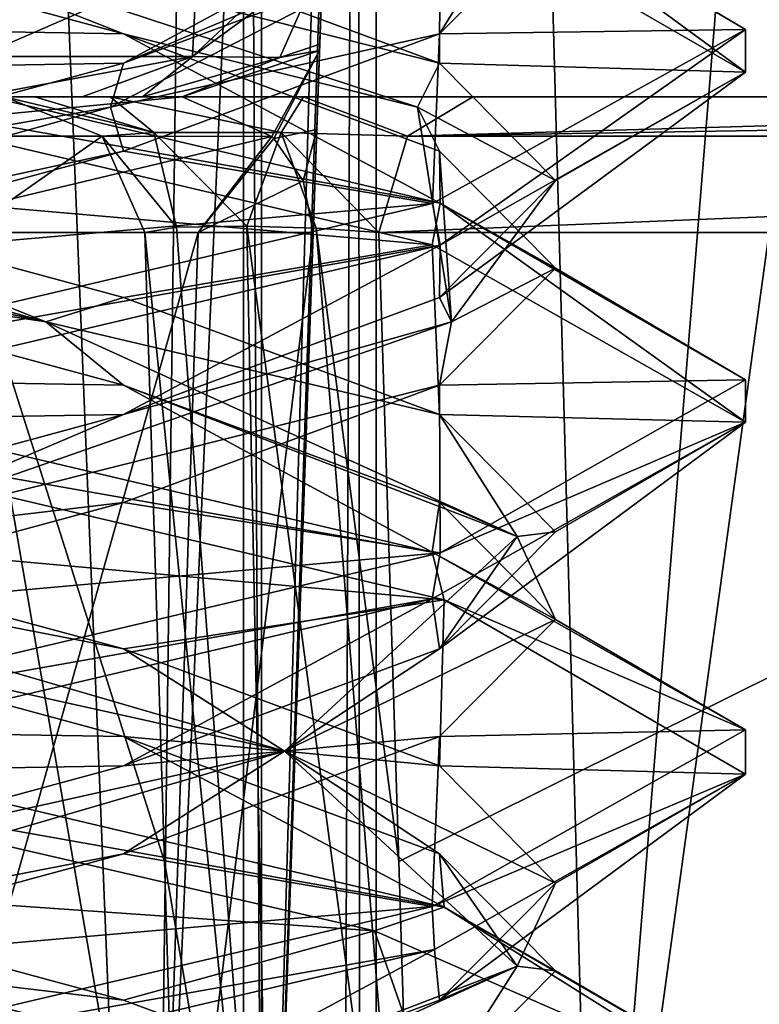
# Model space of a CAD drawing. Header units: millimetres. Extents: x -18.9 to 18.9, y -8.8 to 59.9.
# Tile 320 of 463: x 10.4 to 11.5, y 25.1 to 26.5. Entities that reach past the tile are written whole.
import ezdxf

# ---------------------------------------------------------------- set-up
doc = ezdxf.new("R2010")
doc.units = ezdxf.units.MM
doc.header["$LTSCALE"] = 65.185185
for name, color, linetype in [('1281', 7, 'CONTINUOUS'), ('1282', 7, 'CONTINUOUS'), ('1287', 7, 'CONTINUOUS'), ('1288', 7, 'CONTINUOUS'), ('1295', 7, 'CONTINUOUS'), ('1312', 7, 'CONTINUOUS'), ('1457', 7, 'CONTINUOUS'), ('1458', 7, 'CONTINUOUS'), ('1461', 7, 'CONTINUOUS'), ('1473', 7, 'CONTINUOUS'), ('1591', 7, 'CONTINUOUS'), ('1593', 7, 'CONTINUOUS'), ('1595', 7, 'CONTINUOUS'), ('1645', 7, 'CONTINUOUS'), ('1646', 7, 'CONTINUOUS'), ('1647', 7, 'CONTINUOUS'), ('1672', 7, 'CONTINUOUS'), ('1675', 7, 'CONTINUOUS'), ('1676', 7, 'CONTINUOUS'), ('1677', 7, 'CONTINUOUS'), ('3336', 7, 'CONTINUOUS'), ('3337', 7, 'CONTINUOUS'), ('3338', 7, 'CONTINUOUS'), ('3339', 7, 'CONTINUOUS'), ('3340', 7, 'CONTINUOUS'), ('3341', 7, 'CONTINUOUS'), ('3342', 7, 'CONTINUOUS'), ('3343', 7, 'CONTINUOUS'), ('3344', 7, 'CONTINUOUS'), ('3357', 7, 'CONTINUOUS'), ('3358', 7, 'CONTINUOUS'), ('3359', 7, 'CONTINUOUS'), ('3449', 7, 'CONTINUOUS')]:
    doc.layers.add(name, color=color, linetype=linetype)

msp = doc.modelspace()

# ---------------------------------------------------------------- linework, layer by layer
at = {"layer": '1281', "color": 7, "linetype": 'Continuous'}
for points in [[(9.0291, 26.4, -14.874), (12.9799, 26.4, -11.588), (9.0598, -3.5, -14.8553), (9.0291, 26.4, -14.874)], [(9.0598, -3.5, -14.8553), (12.9799, 26.4, -11.588), (13.5068, -3.5, -10.9693), (9.0598, -3.5, -14.8553)]]:
    msp.add_3dface(points, dxfattribs=at)
at = {"layer": '1282', "color": 7, "linetype": 'Continuous'}
for points in [[(6.1569, 26.4, 2.7136), (4.9569, 26.4, 2.9756), (10.6007, 26.4, 2.7617), (6.1569, 26.4, 2.7136)], [(10.6007, 26.4, 2.7617), (4.9569, 26.4, 2.9756), (10.5146, 26.4, 2.842), (10.6007, 26.4, 2.7617)], [(10.5146, 26.4, 2.842), (4.9569, 26.4, 2.9756), (10.3638, 26.4, 2.8867), (10.5146, 26.4, 2.842)], [(6.1569, 26.4, 2.5818), (6.1569, 26.4, 2.7136), (10.6569, 26.4, 2.5869), (6.1569, 26.4, 2.5818)], [(10.6569, 26.4, 2.5869), (6.1569, 26.4, 2.7136), (10.6007, 26.4, 2.7617), (10.6569, 26.4, 2.5869)], [(9.4997, 26.4, 1.2775), (6.1569, 26.4, 2.5818), (10.6569, 26.4, 2.5869), (9.4997, 26.4, 1.2775)], [(9.0291, 26.4, -14.874), (8.7323, 26.4, -13.5861), (10.8296, 26.4, -12.462), (9.0291, 26.4, -14.874)], [(8.7323, 26.4, -13.5861), (9.3019, 26.4, -12.2082), (10.8296, 26.4, -12.462), (8.7323, 26.4, -13.5861)], [(12.9799, 26.4, -11.588), (9.0291, 26.4, -14.874), (11.0703, 26.4, -12.3605), (12.9799, 26.4, -11.588)], [(11.0703, 26.4, -12.3605), (9.0291, 26.4, -14.874), (10.8296, 26.4, -12.462), (11.0703, 26.4, -12.3605)], [(10.8296, 26.4, -12.462), (9.3019, 26.4, -12.2082), (10.5545, 26.4, -12.3756), (10.8296, 26.4, -12.462)], [(10.5545, 26.4, -12.3756), (9.3019, 26.4, -12.2082), (10.4474, 26.4, -12.2444), (10.5545, 26.4, -12.3756)], [(10.4474, 26.4, -12.2444), (9.3019, 26.4, -12.2082), (10.4042, 26.4, -12.0795), (10.4474, 26.4, -12.2444)], [(10.152, 26.4, 0.9139), (9.4997, 26.4, 1.2775), (10.6569, 26.4, 2.5869), (10.152, 26.4, 0.9139)], [(10.6569, 26.4, 0.3638), (10.152, 26.4, 0.9139), (10.6569, 26.4, 2.5869), (10.6569, 26.4, 0.3638)], [(12.9179, 26.4, -10.4141), (12.9799, 26.4, -11.588), (11.0703, 26.4, -12.3605), (12.9179, 26.4, -10.4141)]]:
    msp.add_3dface(points, dxfattribs=at)
at = {"layer": '1287', "color": 7, "linetype": 'Continuous'}
for points in [[(11.7132, -3.5, 6.1104), (10.2565, 32.4, 5.5219), (10.0975, -3.5, 5.5098), (11.7132, -3.5, 6.1104)], [(11.7132, -3.5, 6.1104), (11.7132, 32.4, 6.1104), (10.2565, 32.4, 5.5219), (11.7132, -3.5, 6.1104)]]:
    msp.add_3dface(points, dxfattribs=at)
at = {"layer": '1288', "color": 7, "linetype": 'Continuous'}
for points in [[(8.0516, -3.5, 10.4742), (8.0516, 29.1905, 10.4742), (10.7699, -3.5, 12.9218), (8.0516, -3.5, 10.4742)], [(8.0516, 29.1905, 10.4742), (9.2835, 29.0956, 11.5834), (10.7699, -3.5, 12.9218), (8.0516, 29.1905, 10.4742)], [(10.7699, 28.9806, 12.9218), (10.7699, -3.5, 12.9218), (9.2835, 29.0956, 11.5834), (10.7699, 28.9806, 12.9218)]]:
    msp.add_3dface(points, dxfattribs=at)
at = {"layer": '1295', "color": 7, "linetype": 'Continuous'}
for points in [[(9.3355, 27.7834, 14.6836), (10.7441, -3.5, 13.6867), (9.3538, 28.967, 14.672), (9.3355, 27.7834, 14.6836)], [(9.3538, 28.967, 14.672), (10.7441, -3.5, 13.6867), (10.0229, 28.967, 14.2233), (9.3538, 28.967, 14.672)], [(10.0229, 28.967, 14.2233), (10.7441, -3.5, 13.6867), (10.7441, 28.967, 13.6867), (10.0229, 28.967, 14.2233)], [(9.3172, 26.6, 14.6952), (10.7441, -3.5, 13.6867), (9.3355, 27.7834, 14.6836), (9.3172, 26.6, 14.6952)], [(9.1871, 26.4658, 14.7769), (10.7441, -3.5, 13.6867), (9.3172, 26.6, 14.6952), (9.1871, 26.4658, 14.7769)], [(9.021, 26.4, 14.8789), (10.7441, -3.5, 13.6867), (9.1731, 26.4554, 14.7856), (9.021, 26.4, 14.8789)], [(9.1731, 26.4554, 14.7856), (10.7441, -3.5, 13.6867), (9.1871, 26.4658, 14.7769), (9.1731, 26.4554, 14.7856)], [(5.0224, -3.5, 16.6594), (10.7441, -3.5, 13.6867), (9.021, 26.4, 14.8789), (5.0224, -3.5, 16.6594)]]:
    msp.add_3dface(points, dxfattribs=at)
at = {"layer": '1312', "color": 7, "linetype": 'Continuous'}
for points in [[(10.7699, -3.5, 12.9218), (10.7699, 28.9806, 12.9218), (10.9059, 28.9749, 13.1244), (10.7699, -3.5, 12.9218)], [(10.7441, 28.967, 13.6867), (10.9349, -3.5, 13.3102), (10.9326, 28.9705, 13.346), (10.7441, 28.967, 13.6867)], [(10.7441, 28.967, 13.6867), (10.7441, -3.5, 13.6867), (10.9349, -3.5, 13.3102), (10.7441, 28.967, 13.6867)], [(10.9349, -3.5, 13.3102), (10.7699, -3.5, 12.9218), (10.9059, 28.9749, 13.1244), (10.9349, -3.5, 13.3102)], [(10.9326, 28.9705, 13.346), (10.9349, -3.5, 13.3102), (10.9059, 28.9749, 13.1244), (10.9326, 28.9705, 13.346)]]:
    msp.add_3dface(points, dxfattribs=at)
at = {"layer": '1457', "color": 7, "linetype": 'Continuous'}
for points in [[(11.1255, 34.2886, -5.425), (11.1093, 34.229, -5.6856), (10.7802, 24.4, -5.425), (11.1255, 34.2886, -5.425)], [(11.1093, 34.229, -5.6856), (11.0598, 34.207, -5.9733), (10.7802, 24.4, -5.425), (11.1093, 34.229, -5.6856)], [(10.7475, 34.207, -6.7199), (10.2068, 34.207, -7.322), (10.1709, 24.4, -6.8959), (10.7475, 34.207, -6.7199)], [(10.6216, 24.4, -6.221), (10.7475, 34.207, -6.7199), (10.1709, 24.4, -6.8959), (10.6216, 24.4, -6.221)], [(11.0598, 34.207, -5.9733), (10.7475, 34.207, -6.7199), (10.6216, 24.4, -6.221), (11.0598, 34.207, -5.9733)], [(10.7802, 24.4, -5.425), (11.0598, 34.207, -5.9733), (10.6216, 24.4, -6.221), (10.7802, 24.4, -5.425)]]:
    msp.add_3dface(points, dxfattribs=at)
at = {"layer": '1458', "color": 7, "linetype": 'Continuous'}
for points in [[(11.1255, 34.2886, -5.425), (10.7802, 24.4, -5.425), (11.1241, 34.2486, -0.7572), (11.1255, 34.2886, -5.425)], [(11.1241, 34.2486, -0.7572), (10.7802, 24.4, -5.425), (11.1226, 34.207, -0.3315), (11.1241, 34.2486, -0.7572)], [(11.1226, 34.207, -0.3315), (10.7802, 24.4, -5.425), (11.1226, 34.207, 2.7187), (11.1226, 34.207, -0.3315)], [(11.1226, 34.207, 2.7187), (10.7802, 24.4, -5.425), (10.9836, 30.2258, 2.6485), (11.1226, 34.207, 2.7187)], [(10.9836, 30.2258, 2.6485), (10.7802, 24.4, -5.425), (10.8484, 26.3538, -0.5912), (10.9836, 30.2258, 2.6485)], [(10.8523, 26.466, -0.2977), (10.9836, 30.2258, 2.6485), (10.8484, 26.3538, -0.5912), (10.8523, 26.466, -0.2977)], [(10.8526, 26.475, -0.2706), (10.9836, 30.2258, 2.6485), (10.8523, 26.466, -0.2977), (10.8526, 26.475, -0.2706)], [(10.8567, 26.593, 0.3638), (10.9836, 30.2258, 2.6485), (10.8526, 26.475, -0.2706), (10.8567, 26.593, 0.3638)], [(10.7802, 24.4, -5.425), (10.8433, 26.207, -0.925), (10.8484, 26.3538, -0.5912), (10.7802, 24.4, -5.425)], [(10.7802, 24.4, -5.425), (10.7802, 24.4, -0.925), (10.8433, 26.207, -0.925), (10.7802, 24.4, -5.425)]]:
    msp.add_3dface(points, dxfattribs=at)
at = {"layer": '1461', "color": 7, "linetype": 'Continuous'}
for points in [[(10.2143, 26.207, 0.5917), (10.6796, 26.207, -0.1036), (10.1709, 24.4, 0.5459), (10.2143, 26.207, 0.5917)], [(10.1709, 24.4, 0.5459), (10.6796, 26.207, -0.1036), (10.6216, 24.4, -0.129), (10.1709, 24.4, 0.5459)], [(10.8433, 26.207, -0.925), (10.7802, 24.4, -0.925), (10.6216, 24.4, -0.129), (10.8433, 26.207, -0.925)], [(10.6796, 26.207, -0.1036), (10.8433, 26.207, -0.925), (10.6216, 24.4, -0.129), (10.6796, 26.207, -0.1036)]]:
    msp.add_3dface(points, dxfattribs=at)
at = {"layer": '1473', "color": 7, "linetype": 'Continuous'}
for points in [[(9.7953, 26.593, -9.6279), (10.9356, 34.207, -8.8349), (9.8146, 24.4, -9.702), (9.7953, 26.593, -9.6279)], [(10.9356, 34.207, -8.8349), (10.9724, 34.207, -8.8105), (9.8146, 24.4, -9.702), (10.9356, 34.207, -8.8349)], [(9.8146, 24.4, -9.702), (10.9724, 34.207, -8.8105), (11.2432, 24.4, -9.0398), (9.8146, 24.4, -9.702)], [(10.9724, 34.207, -8.8105), (12.0413, 34.207, -7.7618), (11.2432, 24.4, -9.0398), (10.9724, 34.207, -8.8105)], [(12.0413, 34.207, -7.7618), (12.1539, 31.0109, -7.7953), (11.2432, 24.4, -9.0398), (12.0413, 34.207, -7.7618)], [(12.1539, 31.0109, -7.7953), (12.2965, 26.2162, -7.8833), (11.2432, 24.4, -9.0398), (12.1539, 31.0109, -7.7953)], [(12.2965, 26.2162, -7.8833), (12.3236, 25.304, -7.9002), (11.2432, 24.4, -9.0398), (12.2965, 26.2162, -7.8833)], [(12.3236, 25.304, -7.9002), (12.3496, 24.4, -7.918), (11.2432, 24.4, -9.0398), (12.3236, 25.304, -7.9002)]]:
    msp.add_3dface(points, dxfattribs=at)
at = {"layer": '1591', "color": 7, "linetype": 'Continuous'}
for points in [[(10.6039, 26.207, -12.0711), (10.3474, 26.207, -10.9347), (10.6319, 25.3119, -12.0078), (10.6039, 26.207, -12.0711)], [(10.6319, 25.3119, -12.0078), (10.3474, 26.207, -10.9347), (10.6593, 24.4, -11.9439), (10.6319, 25.3119, -12.0078)], [(10.6593, 24.4, -11.9439), (10.3474, 26.207, -10.9347), (10.3809, 24.4, -10.8535), (10.6593, 24.4, -11.9439)]]:
    msp.add_3dface(points, dxfattribs=at)
at = {"layer": '1593', "color": 7, "linetype": 'Continuous'}
for points in [[(10.9369, 26.207, -12.2116), (10.9653, 25.3119, -12.144), (12.7625, 26.207, -10.2888), (10.9369, 26.207, -12.2116)], [(10.9653, 25.3119, -12.144), (10.9931, 24.4, -12.0758), (12.7625, 26.207, -10.2888), (10.9653, 25.3119, -12.144)], [(10.9931, 24.4, -12.0758), (12.7203, 24.4, -10.2404), (12.7625, 26.207, -10.2888), (10.9931, 24.4, -12.0758)]]:
    msp.add_3dface(points, dxfattribs=at)
at = {"layer": '1595', "color": 7, "linetype": 'Continuous'}
for points in [[(10.6488, 26.2144, -12.1903), (10.7853, 24.4, -12.1142), (10.7488, 26.2162, -12.2559), (10.6488, 26.2144, -12.1903)], [(10.7853, 24.4, -12.1142), (10.9931, 24.4, -12.0758), (10.7488, 26.2162, -12.2559), (10.7853, 24.4, -12.1142)], [(10.7488, 26.2162, -12.2559), (10.9931, 24.4, -12.0758), (10.8476, 26.2133, -12.2582), (10.7488, 26.2162, -12.2559)], [(10.6039, 26.207, -12.0711), (10.7853, 24.4, -12.1142), (10.6488, 26.2144, -12.1903), (10.6039, 26.207, -12.0711)], [(10.6039, 26.207, -12.0711), (10.6319, 25.3119, -12.0078), (10.7853, 24.4, -12.1142), (10.6039, 26.207, -12.0711)], [(10.9931, 24.4, -12.0758), (10.9653, 25.3119, -12.144), (10.8476, 26.2133, -12.2582), (10.9931, 24.4, -12.0758)], [(10.9653, 25.3119, -12.144), (10.9369, 26.207, -12.2116), (10.8476, 26.2133, -12.2582), (10.9653, 25.3119, -12.144)], [(10.6319, 25.3119, -12.0078), (10.6593, 24.4, -11.9439), (10.7853, 24.4, -12.1142), (10.6319, 25.3119, -12.0078)]]:
    msp.add_3dface(points, dxfattribs=at)
at = {"layer": '1645', "color": 7, "linetype": 'Continuous'}
for points in [[(10.543, 26.3439, -12.0737), (10.4042, 26.4, -12.0795), (10.2913, 26.3439, -10.9586), (10.543, 26.3439, -12.0737)], [(10.3474, 26.207, -10.9347), (10.543, 26.3439, -12.0737), (10.2913, 26.3439, -10.9586), (10.3474, 26.207, -10.9347)], [(10.3474, 26.207, -10.9347), (10.6039, 26.207, -12.0711), (10.543, 26.3439, -12.0737), (10.3474, 26.207, -10.9347)]]:
    msp.add_3dface(points, dxfattribs=at)
at = {"layer": '1646', "color": 7, "linetype": 'Continuous'}
for points in [[(10.4474, 26.4, -12.2444), (10.4042, 26.4, -12.0795), (10.6168, 26.3494, -12.2537), (10.4474, 26.4, -12.2444)], [(10.6168, 26.3494, -12.2537), (10.4042, 26.4, -12.0795), (10.543, 26.3439, -12.0737), (10.6168, 26.3494, -12.2537)], [(10.5545, 26.4, -12.3756), (10.4474, 26.4, -12.2444), (10.6168, 26.3494, -12.2537), (10.5545, 26.4, -12.3756)], [(10.8296, 26.4, -12.462), (10.5545, 26.4, -12.3756), (10.7976, 26.3494, -12.3298), (10.8296, 26.4, -12.462)], [(10.7976, 26.3494, -12.3298), (10.5545, 26.4, -12.3756), (10.6168, 26.3494, -12.2537), (10.7976, 26.3494, -12.3298)], [(10.9776, 26.3439, -12.257), (10.8296, 26.4, -12.462), (10.7976, 26.3494, -12.3298), (10.9776, 26.3439, -12.257)], [(11.0703, 26.4, -12.3605), (10.8296, 26.4, -12.462), (10.9776, 26.3439, -12.257), (11.0703, 26.4, -12.3605)], [(10.6488, 26.2144, -12.1903), (10.6168, 26.3494, -12.2537), (10.543, 26.3439, -12.0737), (10.6488, 26.2144, -12.1903)], [(10.6039, 26.207, -12.0711), (10.6488, 26.2144, -12.1903), (10.543, 26.3439, -12.0737), (10.6039, 26.207, -12.0711)], [(10.6488, 26.2144, -12.1903), (10.7488, 26.2162, -12.2559), (10.6168, 26.3494, -12.2537), (10.6488, 26.2144, -12.1903)], [(10.7488, 26.2162, -12.2559), (10.7976, 26.3494, -12.3298), (10.6168, 26.3494, -12.2537), (10.7488, 26.2162, -12.2559)], [(10.7488, 26.2162, -12.2559), (10.8476, 26.2133, -12.2582), (10.7976, 26.3494, -12.3298), (10.7488, 26.2162, -12.2559)], [(10.8476, 26.2133, -12.2582), (10.9369, 26.207, -12.2116), (10.7976, 26.3494, -12.3298), (10.8476, 26.2133, -12.2582)], [(10.9369, 26.207, -12.2116), (10.9776, 26.3439, -12.257), (10.7976, 26.3494, -12.3298), (10.9369, 26.207, -12.2116)]]:
    msp.add_3dface(points, dxfattribs=at)
at = {"layer": '1647', "color": 7, "linetype": 'Continuous'}
for points in [[(14.428, 26.4, -8.1955), (12.9179, 26.4, -10.4141), (10.9776, 26.3439, -12.257), (14.428, 26.4, -8.1955)], [(14.3072, 26.3439, -8.1269), (14.428, 26.4, -8.1955), (10.9776, 26.3439, -12.257), (14.3072, 26.3439, -8.1269)], [(12.9179, 26.4, -10.4141), (11.0703, 26.4, -12.3605), (10.9776, 26.3439, -12.257), (12.9179, 26.4, -10.4141)], [(10.9369, 26.207, -12.2116), (12.7625, 26.207, -10.2888), (14.3072, 26.3439, -8.1269), (10.9369, 26.207, -12.2116)], [(10.9369, 26.207, -12.2116), (14.3072, 26.3439, -8.1269), (10.9776, 26.3439, -12.257), (10.9369, 26.207, -12.2116)]]:
    msp.add_3dface(points, dxfattribs=at)
at = {"layer": '1672', "color": 7, "linetype": 'Continuous'}
for points in [[(10.152, 26.4, 0.9139), (10.6569, 26.4, 0.3638), (10.0833, 26.3439, 0.7911), (10.152, 26.4, 0.9139)], [(10.0833, 26.3439, 0.7911), (10.6569, 26.4, 0.3638), (10.7844, 26.3438, -0.2083), (10.0833, 26.3439, 0.7911)], [(10.2143, 26.207, 0.5917), (10.0833, 26.3439, 0.7911), (10.7844, 26.3438, -0.2083), (10.2143, 26.207, 0.5917)], [(10.6796, 26.207, -0.1036), (10.2143, 26.207, 0.5917), (10.7844, 26.3438, -0.2083), (10.6796, 26.207, -0.1036)], [(10.6796, 26.207, -0.1036), (10.7844, 26.3438, -0.2083), (10.7872, 26.341, -0.2255), (10.6796, 26.207, -0.1036)], [(10.6796, 26.207, -0.1036), (10.7872, 26.341, -0.2255), (10.829, 26.2804, -0.5603), (10.6796, 26.207, -0.1036)], [(10.8433, 26.207, -0.925), (10.6796, 26.207, -0.1036), (10.829, 26.2804, -0.5603), (10.8433, 26.207, -0.925)]]:
    msp.add_3dface(points, dxfattribs=at)
at = {"layer": '1675', "color": 7, "linetype": 'Continuous'}
for points in [[(10.3685, 26.5965, 3.0866), (10.6782, 26.593, 2.9697), (10.3671, 26.4573, 3.0268), (10.3685, 26.5965, 3.0866)], [(10.3671, 26.4573, 3.0268), (10.6782, 26.593, 2.9697), (10.6718, 26.4573, 2.8944), (10.3671, 26.4573, 3.0268)], [(10.8154, 26.5923, 2.7858), (10.8567, 26.593, 2.5869), (10.6718, 26.4573, 2.8944), (10.8154, 26.5923, 2.7858)], [(10.8567, 26.593, 2.5869), (10.7958, 26.4561, 2.5869), (10.6718, 26.4573, 2.8944), (10.8567, 26.593, 2.5869)], [(10.6782, 26.593, 2.9697), (10.8154, 26.5923, 2.7858), (10.6718, 26.4573, 2.8944), (10.6782, 26.593, 2.9697)], [(10.5146, 26.4, 2.842), (10.3638, 26.4, 2.8867), (10.6718, 26.4573, 2.8944), (10.5146, 26.4, 2.842)], [(10.3638, 26.4, 2.8867), (10.3671, 26.4573, 3.0268), (10.6718, 26.4573, 2.8944), (10.3638, 26.4, 2.8867)], [(10.6007, 26.4, 2.7617), (10.5146, 26.4, 2.842), (10.6718, 26.4573, 2.8944), (10.6007, 26.4, 2.7617)], [(10.7958, 26.4561, 2.5869), (10.6007, 26.4, 2.7617), (10.6718, 26.4573, 2.8944), (10.7958, 26.4561, 2.5869)], [(10.6569, 26.4, 2.5869), (10.6007, 26.4, 2.7617), (10.7958, 26.4561, 2.5869), (10.6569, 26.4, 2.5869)]]:
    msp.add_3dface(points, dxfattribs=at)
at = {"layer": '1676', "color": 7, "linetype": 'Continuous'}
for points in [[(10.8567, 26.593, 2.5869), (10.8567, 26.593, 0.3638), (10.7958, 26.4561, 0.3638), (10.8567, 26.593, 2.5869)], [(10.8567, 26.593, 2.5869), (10.7958, 26.4561, 0.3638), (10.7958, 26.4561, 2.5869), (10.8567, 26.593, 2.5869)], [(10.6569, 26.4, 0.3638), (10.6569, 26.4, 2.5869), (10.7958, 26.4561, 2.5869), (10.6569, 26.4, 0.3638)], [(10.7958, 26.4561, 0.3638), (10.6569, 26.4, 0.3638), (10.7958, 26.4561, 2.5869), (10.7958, 26.4561, 0.3638)]]:
    msp.add_3dface(points, dxfattribs=at)
at = {"layer": '1677', "color": 7, "linetype": 'Continuous'}
for points in [[(10.8567, 26.593, 0.3638), (10.8526, 26.475, -0.2706), (10.7958, 26.4561, 0.3638), (10.8567, 26.593, 0.3638)], [(10.8526, 26.475, -0.2706), (10.8523, 26.466, -0.2977), (10.7958, 26.4561, 0.3638), (10.8526, 26.475, -0.2706)], [(10.6569, 26.4, 0.3638), (10.8523, 26.466, -0.2977), (10.7844, 26.3438, -0.2083), (10.6569, 26.4, 0.3638)], [(10.8523, 26.466, -0.2977), (10.6569, 26.4, 0.3638), (10.7958, 26.4561, 0.3638), (10.8523, 26.466, -0.2977)], [(10.7844, 26.3438, -0.2083), (10.8523, 26.466, -0.2977), (10.7872, 26.341, -0.2255), (10.7844, 26.3438, -0.2083)], [(10.8523, 26.466, -0.2977), (10.8484, 26.3538, -0.5912), (10.7872, 26.341, -0.2255), (10.8523, 26.466, -0.2977)], [(10.7872, 26.341, -0.2255), (10.8484, 26.3538, -0.5912), (10.829, 26.2804, -0.5603), (10.7872, 26.341, -0.2255)], [(10.8484, 26.3538, -0.5912), (10.8433, 26.207, -0.925), (10.829, 26.2804, -0.5603), (10.8484, 26.3538, -0.5912)]]:
    msp.add_3dface(points, dxfattribs=at)
at = {"layer": '3336', "color": 7, "linetype": 'Continuous'}
for points in [[(10.5733, 25.9896, 7.2916), (9.9586, 26, 6.8562), (9.9586, 26.1562, 7.1269), (10.5733, 25.9896, 7.2916)], [(11.0124, 25.752, 7.2888), (9.9586, 26, 6.8562), (10.5733, 25.9896, 7.2916), (11.0124, 25.752, 7.2888)], [(11.0232, 25.8229, 7.7416), (11.0124, 25.752, 7.2888), (10.5733, 25.9896, 7.2916), (11.0232, 25.8229, 7.7416)], [(11.1879, 25.6562, 8.3562), (11.0124, 25.752, 7.2888), (11.0232, 25.8229, 7.7416), (11.1879, 25.6562, 8.3562)], [(11.4586, 25.4995, 8.3585), (11.0124, 25.752, 7.2888), (11.1879, 25.6562, 8.3562), (11.4586, 25.4995, 8.3585)], [(11.0232, 25.4896, 8.9709), (11.4586, 25.4995, 8.3585), (11.1879, 25.6562, 8.3562), (11.0232, 25.4896, 8.9709)], [(10.5733, 25.3229, 9.4209), (11.0127, 25.248, 9.4234), (11.0232, 25.4896, 8.9709), (10.5733, 25.3229, 9.4209)], [(11.0127, 25.248, 9.4234), (11.4586, 25.4995, 8.3585), (11.0232, 25.4896, 8.9709), (11.0127, 25.248, 9.4234)], [(9.9586, 25.1562, 9.5856), (11.0127, 25.248, 9.4234), (10.5733, 25.3229, 9.4209), (9.9586, 25.1562, 9.5856)], [(9.9586, 25, 9.8562), (11.0127, 25.248, 9.4234), (9.9586, 25.1562, 9.5856), (9.9586, 25, 9.8562)]]:
    msp.add_3dface(points, dxfattribs=at)
at = {"layer": '3337', "color": 7, "linetype": 'Continuous'}
for points in [[(10.4629, 26.0799, 7.2748), (9.3439, 26.3229, 7.2916), (9.3619, 26.3854, 7.3228), (10.4629, 26.0799, 7.2748)], [(10.4629, 26.0799, 7.2748), (9.3619, 26.3854, 7.3228), (9.9586, 26.2812, 7.1269), (10.4629, 26.0799, 7.2748)], [(9.9586, 26.1562, 7.1269), (9.3439, 26.3229, 7.2916), (10.4629, 26.0799, 7.2748), (9.9586, 26.1562, 7.1269)], [(10.5733, 26.1146, 7.2916), (10.4629, 26.0799, 7.2748), (9.9586, 26.2812, 7.1269), (10.5733, 26.1146, 7.2916)], [(10.5733, 25.9896, 7.2916), (9.9586, 26.1562, 7.1269), (10.4629, 26.0799, 7.2748), (10.5733, 25.9896, 7.2916)], [(11.0232, 25.9479, 7.7416), (10.4629, 26.0799, 7.2748), (10.5733, 26.1146, 7.2916), (11.0232, 25.9479, 7.7416)], [(11.1337, 25.7743, 8.149), (10.5733, 25.9896, 7.2916), (10.4629, 26.0799, 7.2748), (11.1337, 25.7743, 8.149)], [(11.1337, 25.7743, 8.149), (10.4629, 26.0799, 7.2748), (11.0232, 25.9479, 7.7416), (11.1337, 25.7743, 8.149)], [(11.0232, 25.8229, 7.7416), (10.5733, 25.9896, 7.2916), (11.1337, 25.7743, 8.149), (11.0232, 25.8229, 7.7416)], [(11.1879, 25.7812, 8.3562), (11.1337, 25.7743, 8.149), (11.0232, 25.9479, 7.7416), (11.1879, 25.7812, 8.3562)], [(11.1879, 25.6562, 8.3562), (11.0232, 25.8229, 7.7416), (11.1337, 25.7743, 8.149), (11.1879, 25.6562, 8.3562)], [(11.0232, 25.6146, 8.9709), (11.1337, 25.7743, 8.149), (11.1879, 25.7812, 8.3562), (11.0232, 25.6146, 8.9709)], [(10.8024, 25.4688, 9.2), (11.1879, 25.6562, 8.3562), (11.1337, 25.7743, 8.149), (10.8024, 25.4688, 9.2)], [(10.8024, 25.4688, 9.2), (11.1337, 25.7743, 8.149), (11.0232, 25.6146, 8.9709), (10.8024, 25.4688, 9.2)], [(11.0232, 25.4896, 8.9709), (11.1879, 25.6562, 8.3562), (10.8024, 25.4688, 9.2), (11.0232, 25.4896, 8.9709)], [(10.5733, 25.4479, 9.4209), (10.8024, 25.4688, 9.2), (11.0232, 25.6146, 8.9709), (10.5733, 25.4479, 9.4209)], [(10.5733, 25.3229, 9.4209), (11.0232, 25.4896, 8.9709), (10.8024, 25.4688, 9.2), (10.5733, 25.3229, 9.4209)], [(9.7514, 25.1632, 9.5314), (10.5733, 25.3229, 9.4209), (10.8024, 25.4688, 9.2), (9.7514, 25.1632, 9.5314)], [(9.7514, 25.1632, 9.5314), (10.8024, 25.4688, 9.2), (9.9586, 25.2812, 9.5856), (9.7514, 25.1632, 9.5314)], [(9.9586, 25.2812, 9.5856), (10.8024, 25.4688, 9.2), (10.5733, 25.4479, 9.4209), (9.9586, 25.2812, 9.5856)], [(9.9586, 25.1562, 9.5856), (10.5733, 25.3229, 9.4209), (9.7514, 25.1632, 9.5314), (9.9586, 25.1562, 9.5856)]]:
    msp.add_3dface(points, dxfattribs=at)
at = {"layer": '3338', "color": 7, "linetype": 'Continuous'}
for points in [[(9.9586, 26.2812, 7.1269), (9.9586, 26.4375, 6.8562), (11.0124, 26.1895, 7.2888), (9.9586, 26.2812, 7.1269)], [(10.5733, 26.1146, 7.2916), (9.9586, 26.2812, 7.1269), (11.0124, 26.1895, 7.2888), (10.5733, 26.1146, 7.2916)], [(11.0232, 25.9479, 7.7416), (10.5733, 26.1146, 7.2916), (11.0124, 26.1895, 7.2888), (11.0232, 25.9479, 7.7416)], [(11.4586, 25.937, 8.3585), (11.0232, 25.9479, 7.7416), (11.0124, 26.1895, 7.2888), (11.4586, 25.937, 8.3585)], [(11.0127, 25.6855, 9.4234), (11.0232, 25.6146, 8.9709), (11.4586, 25.937, 8.3585), (11.0127, 25.6855, 9.4234)], [(11.1879, 25.7812, 8.3562), (11.0232, 25.9479, 7.7416), (11.4586, 25.937, 8.3585), (11.1879, 25.7812, 8.3562)], [(11.0232, 25.6146, 8.9709), (11.1879, 25.7812, 8.3562), (11.4586, 25.937, 8.3585), (11.0232, 25.6146, 8.9709)], [(9.9586, 25.4375, 9.8562), (10.5733, 25.4479, 9.4209), (11.0127, 25.6855, 9.4234), (9.9586, 25.4375, 9.8562)], [(10.5733, 25.4479, 9.4209), (11.0232, 25.6146, 8.9709), (11.0127, 25.6855, 9.4234), (10.5733, 25.4479, 9.4209)], [(9.9586, 25.4375, 9.8562), (9.9586, 25.2812, 9.5856), (10.5733, 25.4479, 9.4209), (9.9586, 25.4375, 9.8562)]]:
    msp.add_3dface(points, dxfattribs=at)
at = {"layer": '3339', "color": 7, "linetype": 'Continuous'}
for points in [[(10.5733, 26.4896, 7.2916), (9.9586, 26.5, 6.8562), (9.9586, 26.6562, 7.1269), (10.5733, 26.4896, 7.2916)], [(9.9586, 26.5, 6.8562), (10.5733, 26.4896, 7.2916), (11.024, 26.2486, 7.3004), (9.9586, 26.5, 6.8562)], [(10.5733, 26.4896, 7.2916), (11.0232, 26.3229, 7.7416), (11.024, 26.2486, 7.3004), (10.5733, 26.4896, 7.2916)], [(11.0232, 26.3229, 7.7416), (11.1879, 26.1562, 8.3562), (11.024, 26.2486, 7.3004), (11.0232, 26.3229, 7.7416)], [(11.024, 26.2486, 7.3004), (11.1879, 26.1562, 8.3562), (11.4585, 25.9975, 8.3682), (11.024, 26.2486, 7.3004)], [(11.1879, 26.1562, 8.3562), (11.0232, 25.9896, 8.9709), (11.4585, 25.9975, 8.3682), (11.1879, 26.1562, 8.3562)], [(11.4585, 25.9975, 8.3682), (11.0232, 25.9896, 8.9709), (11.0238, 25.7514, 9.4123), (11.4585, 25.9975, 8.3682)], [(11.0232, 25.9896, 8.9709), (10.5733, 25.8229, 9.4209), (11.0238, 25.7514, 9.4123), (11.0232, 25.9896, 8.9709)], [(10.5733, 25.8229, 9.4209), (9.9586, 25.6562, 9.5856), (11.0238, 25.7514, 9.4123), (10.5733, 25.8229, 9.4209)], [(9.9586, 25.6562, 9.5856), (9.9586, 25.5, 9.8562), (11.0238, 25.7514, 9.4123), (9.9586, 25.6562, 9.5856)]]:
    msp.add_3dface(points, dxfattribs=at)
at = {"layer": '3340', "color": 7, "linetype": 'Continuous'}
for points in [[(10.5733, 26.4896, 7.2916), (9.9586, 26.6562, 7.1269), (10.0626, 26.691, 7.1675), (10.5733, 26.4896, 7.2916)], [(10.992, 26.3854, 7.7596), (10.5733, 26.4896, 7.2916), (10.0626, 26.691, 7.1675), (10.992, 26.3854, 7.7596)], [(10.992, 26.3854, 7.7596), (10.0626, 26.691, 7.1675), (11.0232, 26.4479, 7.7416), (10.992, 26.3854, 7.7596)], [(11.0232, 26.4479, 7.7416), (10.0626, 26.691, 7.1675), (10.5733, 26.6146, 7.2916), (11.0232, 26.4479, 7.7416)], [(11.0232, 26.3229, 7.7416), (10.5733, 26.4896, 7.2916), (10.992, 26.3854, 7.7596), (11.0232, 26.3229, 7.7416)], [(11.1879, 26.2812, 8.3562), (10.992, 26.3854, 7.7596), (11.0232, 26.4479, 7.7416), (11.1879, 26.2812, 8.3562)], [(11.0401, 26.0799, 8.8605), (11.0232, 26.3229, 7.7416), (10.992, 26.3854, 7.7596), (11.0401, 26.0799, 8.8605)], [(11.0401, 26.0799, 8.8605), (10.992, 26.3854, 7.7596), (11.1879, 26.2812, 8.3562), (11.0401, 26.0799, 8.8605)], [(11.1879, 26.1562, 8.3562), (11.0232, 26.3229, 7.7416), (11.0401, 26.0799, 8.8605), (11.1879, 26.1562, 8.3562)], [(11.0232, 26.1146, 8.9709), (11.0401, 26.0799, 8.8605), (11.1879, 26.2812, 8.3562), (11.0232, 26.1146, 8.9709)], [(11.0232, 25.9896, 8.9709), (11.1879, 26.1562, 8.3562), (11.0401, 26.0799, 8.8605), (11.0232, 25.9896, 8.9709)], [(10.5733, 25.9479, 9.4209), (11.0401, 26.0799, 8.8605), (11.0232, 26.1146, 8.9709), (10.5733, 25.9479, 9.4209)], [(10.1658, 25.7743, 9.5314), (11.0232, 25.9896, 8.9709), (11.0401, 26.0799, 8.8605), (10.1658, 25.7743, 9.5314)], [(10.1658, 25.7743, 9.5314), (11.0401, 26.0799, 8.8605), (10.5733, 25.9479, 9.4209), (10.1658, 25.7743, 9.5314)], [(10.5733, 25.8229, 9.4209), (11.0232, 25.9896, 8.9709), (10.1658, 25.7743, 9.5314), (10.5733, 25.8229, 9.4209)], [(9.9586, 25.7812, 9.5856), (10.1658, 25.7743, 9.5314), (10.5733, 25.9479, 9.4209), (9.9586, 25.7812, 9.5856)], [(9.9586, 25.6562, 9.5856), (10.5733, 25.8229, 9.4209), (10.1658, 25.7743, 9.5314), (9.9586, 25.6562, 9.5856)]]:
    msp.add_3dface(points, dxfattribs=at)
at = {"layer": '3341', "color": 7, "linetype": 'Continuous'}
for points in [[(11.0232, 26.4479, 7.7416), (10.5733, 26.6146, 7.2916), (11.0242, 26.686, 7.3005), (11.0232, 26.4479, 7.7416)], [(11.4585, 26.435, 8.3682), (11.0232, 26.4479, 7.7416), (11.0242, 26.686, 7.3005), (11.4585, 26.435, 8.3682)], [(11.1879, 26.2812, 8.3562), (11.0232, 26.4479, 7.7416), (11.4585, 26.435, 8.3682), (11.1879, 26.2812, 8.3562)], [(11.0232, 26.1146, 8.9709), (11.1879, 26.2812, 8.3562), (11.4585, 26.435, 8.3682), (11.0232, 26.1146, 8.9709)], [(11.0238, 26.1889, 9.4123), (11.0232, 26.1146, 8.9709), (11.4585, 26.435, 8.3682), (11.0238, 26.1889, 9.4123)], [(9.9586, 25.9375, 9.8562), (10.5733, 25.9479, 9.4209), (11.0238, 26.1889, 9.4123), (9.9586, 25.9375, 9.8562)], [(10.5733, 25.9479, 9.4209), (11.0232, 26.1146, 8.9709), (11.0238, 26.1889, 9.4123), (10.5733, 25.9479, 9.4209)], [(9.9586, 25.9375, 9.8562), (9.9586, 25.7812, 9.5856), (10.5733, 25.9479, 9.4209), (9.9586, 25.9375, 9.8562)]]:
    msp.add_3dface(points, dxfattribs=at)
at = {"layer": '3342', "color": 7, "linetype": 'Continuous'}
for points in [[(11.4584, 26.4958, 8.3759), (11.036, 26.7449, 7.3126), (11.1879, 26.6562, 8.3562), (11.4584, 26.4958, 8.3759)], [(11.0232, 26.4896, 8.9709), (11.4584, 26.4958, 8.3759), (11.1879, 26.6562, 8.3562), (11.0232, 26.4896, 8.9709)], [(11.0129, 26.2481, 9.4232), (11.4584, 26.4958, 8.3759), (11.0232, 26.4896, 8.9709), (11.0129, 26.2481, 9.4232)], [(10.5733, 26.3229, 9.4209), (11.0129, 26.2481, 9.4232), (11.0232, 26.4896, 8.9709), (10.5733, 26.3229, 9.4209)], [(9.9586, 26.1562, 9.5856), (11.0129, 26.2481, 9.4232), (10.5733, 26.3229, 9.4209), (9.9586, 26.1562, 9.5856)], [(9.9586, 26, 9.8562), (11.0129, 26.2481, 9.4232), (9.9586, 26.1562, 9.5856), (9.9586, 26, 9.8562)], [(10.5733, 24.9896, 7.2916), (9.9586, 25, 6.8562), (9.9586, 25.1562, 7.1269), (10.5733, 24.9896, 7.2916)]]:
    msp.add_3dface(points, dxfattribs=at)
at = {"layer": '3343', "color": 7, "linetype": 'Continuous'}
for points in [[(10.5552, 26.3854, 9.3897), (11.0232, 26.4896, 8.9709), (11.1473, 26.691, 8.4602), (10.5552, 26.3854, 9.3897)], [(10.5552, 26.3854, 9.3897), (11.1473, 26.691, 8.4602), (10.5733, 26.4479, 9.4209), (10.5552, 26.3854, 9.3897)], [(10.5733, 26.4479, 9.4209), (11.1473, 26.691, 8.4602), (11.0232, 26.6146, 8.9709), (10.5733, 26.4479, 9.4209)], [(11.0232, 26.4896, 8.9709), (11.1879, 26.6562, 8.3562), (11.1473, 26.691, 8.4602), (11.0232, 26.4896, 8.9709)], [(10.5733, 26.3229, 9.4209), (11.0232, 26.4896, 8.9709), (10.5552, 26.3854, 9.3897), (10.5733, 26.3229, 9.4209)], [(9.9586, 26.2812, 9.5856), (10.5552, 26.3854, 9.3897), (10.5733, 26.4479, 9.4209), (9.9586, 26.2812, 9.5856)], [(9.4543, 26.0799, 9.4377), (10.5733, 26.3229, 9.4209), (10.5552, 26.3854, 9.3897), (9.4543, 26.0799, 9.4377)], [(9.4543, 26.0799, 9.4377), (10.5552, 26.3854, 9.3897), (9.9586, 26.2812, 9.5856), (9.4543, 26.0799, 9.4377)], [(9.9586, 26.1562, 9.5856), (10.5733, 26.3229, 9.4209), (9.4543, 26.0799, 9.4377), (9.9586, 26.1562, 9.5856)], [(10.5733, 25.1146, 7.2916), (10.1658, 25.1632, 7.1811), (9.9586, 25.2812, 7.1269), (10.5733, 25.1146, 7.2916)], [(10.5733, 24.9896, 7.2916), (9.9586, 25.1562, 7.1269), (10.1658, 25.1632, 7.1811), (10.5733, 24.9896, 7.2916)], [(11.0401, 24.8576, 7.8519), (10.5733, 24.9896, 7.2916), (10.1658, 25.1632, 7.1811), (11.0401, 24.8576, 7.8519)], [(11.0401, 24.8576, 7.8519), (10.1658, 25.1632, 7.1811), (11.0232, 24.9479, 7.7416), (11.0401, 24.8576, 7.8519)], [(11.0232, 24.9479, 7.7416), (10.1658, 25.1632, 7.1811), (10.5733, 25.1146, 7.2916), (11.0232, 24.9479, 7.7416)]]:
    msp.add_3dface(points, dxfattribs=at)
at = {"layer": '3344', "color": 7, "linetype": 'Continuous'}
for points in [[(9.9586, 26.4375, 9.8562), (10.5733, 26.4479, 9.4209), (11.0129, 26.6856, 9.4232), (9.9586, 26.4375, 9.8562)], [(10.5733, 26.4479, 9.4209), (11.0232, 26.6146, 8.9709), (11.0129, 26.6856, 9.4232), (10.5733, 26.4479, 9.4209)], [(9.9586, 26.4375, 9.8562), (9.9586, 26.2812, 9.5856), (10.5733, 26.4479, 9.4209), (9.9586, 26.4375, 9.8562)], [(9.9586, 25.2812, 7.1269), (9.9586, 25.4375, 6.8562), (10.9307, 25.2131, 7.2139), (9.9586, 25.2812, 7.1269)], [(10.5733, 25.1146, 7.2916), (9.9586, 25.2812, 7.1269), (10.9307, 25.2131, 7.2139), (10.5733, 25.1146, 7.2916)], [(11.0232, 24.9479, 7.7416), (10.5733, 25.1146, 7.2916), (10.9307, 25.2131, 7.2139), (11.0232, 24.9479, 7.7416)], [(11.4372, 24.9913, 8.1039), (11.0232, 24.9479, 7.7416), (10.9307, 25.2131, 7.2139), (11.4372, 24.9913, 8.1039)]]:
    msp.add_3dface(points, dxfattribs=at)
at = {"layer": '3357', "color": 7, "linetype": 'Continuous'}
for points in [[(9.9586, 26.6562, 9.5856), (9.9586, 26.5, 9.8562), (11.0225, 26.751, 9.4136), (9.9586, 26.6562, 9.5856)], [(10.5733, 25.4896, 7.2916), (9.9586, 25.5, 6.8562), (9.9586, 25.6562, 7.1269), (10.5733, 25.4896, 7.2916)], [(9.9586, 25.5, 6.8562), (10.5733, 25.4896, 7.2916), (11.0297, 25.2468, 7.3061), (9.9586, 25.5, 6.8562)], [(10.5733, 25.4896, 7.2916), (11.0232, 25.3229, 7.7416), (11.0297, 25.2468, 7.3061), (10.5733, 25.4896, 7.2916)], [(11.0232, 25.3229, 7.7416), (11.1879, 25.1562, 8.3562), (11.0297, 25.2468, 7.3061), (11.0232, 25.3229, 7.7416)], [(11.0297, 25.2468, 7.3061), (11.1879, 25.1562, 8.3562), (11.4586, 24.9987, 8.3626), (11.0297, 25.2468, 7.3061)], [(11.1879, 25.1562, 8.3562), (11.0232, 24.9896, 8.9709), (11.4586, 24.9987, 8.3626), (11.1879, 25.1562, 8.3562)]]:
    msp.add_3dface(points, dxfattribs=at)
at = {"layer": '3358', "color": 7, "linetype": 'Continuous'}
for points in [[(10.5733, 25.6146, 7.2916), (9.7514, 25.7743, 7.1811), (9.9586, 25.7812, 7.1269), (10.5733, 25.6146, 7.2916)], [(10.8024, 25.4688, 7.5125), (9.9586, 25.6562, 7.1269), (9.7514, 25.7743, 7.1811), (10.8024, 25.4688, 7.5125)], [(10.8024, 25.4688, 7.5125), (9.7514, 25.7743, 7.1811), (10.5733, 25.6146, 7.2916), (10.8024, 25.4688, 7.5125)], [(10.5733, 25.4896, 7.2916), (9.9586, 25.6562, 7.1269), (10.8024, 25.4688, 7.5125), (10.5733, 25.4896, 7.2916)], [(11.0232, 25.4479, 7.7416), (10.8024, 25.4688, 7.5125), (10.5733, 25.6146, 7.2916), (11.0232, 25.4479, 7.7416)], [(11.0232, 25.3229, 7.7416), (10.5733, 25.4896, 7.2916), (10.8024, 25.4688, 7.5125), (11.0232, 25.3229, 7.7416)], [(11.1337, 25.1632, 8.5635), (11.0232, 25.3229, 7.7416), (10.8024, 25.4688, 7.5125), (11.1337, 25.1632, 8.5635)], [(11.1337, 25.1632, 8.5635), (10.8024, 25.4688, 7.5125), (11.1879, 25.2812, 8.3562), (11.1337, 25.1632, 8.5635)], [(11.1879, 25.2812, 8.3562), (10.8024, 25.4688, 7.5125), (11.0232, 25.4479, 7.7416), (11.1879, 25.2812, 8.3562)], [(11.1879, 25.1562, 8.3562), (11.0232, 25.3229, 7.7416), (11.1337, 25.1632, 8.5635), (11.1879, 25.1562, 8.3562)], [(11.0232, 25.1146, 8.9709), (11.1337, 25.1632, 8.5635), (11.1879, 25.2812, 8.3562), (11.0232, 25.1146, 8.9709)], [(10.4629, 24.8576, 9.4377), (11.0232, 24.9896, 8.9709), (11.1337, 25.1632, 8.5635), (10.4629, 24.8576, 9.4377)], [(10.4629, 24.8576, 9.4377), (11.1337, 25.1632, 8.5635), (10.5733, 24.9479, 9.4209), (10.4629, 24.8576, 9.4377)], [(10.5733, 24.9479, 9.4209), (11.1337, 25.1632, 8.5635), (11.0232, 25.1146, 8.9709), (10.5733, 24.9479, 9.4209)], [(11.0232, 24.9896, 8.9709), (11.1879, 25.1562, 8.3562), (11.1337, 25.1632, 8.5635), (11.0232, 24.9896, 8.9709)]]:
    msp.add_3dface(points, dxfattribs=at)
at = {"layer": '3359', "color": 7, "linetype": 'Continuous'}
for points in [[(9.9586, 25.7812, 7.1269), (9.9586, 25.9375, 6.8562), (11.0297, 25.6843, 7.3061), (9.9586, 25.7812, 7.1269)], [(10.5733, 25.6146, 7.2916), (9.9586, 25.7812, 7.1269), (11.0297, 25.6843, 7.3061), (10.5733, 25.6146, 7.2916)], [(11.0232, 25.4479, 7.7416), (10.5733, 25.6146, 7.2916), (11.0297, 25.6843, 7.3061), (11.0232, 25.4479, 7.7416)], [(11.4586, 25.4362, 8.3626), (11.0232, 25.4479, 7.7416), (11.0297, 25.6843, 7.3061), (11.4586, 25.4362, 8.3626)], [(11.1879, 25.2812, 8.3562), (11.0232, 25.4479, 7.7416), (11.4586, 25.4362, 8.3626), (11.1879, 25.2812, 8.3562)], [(11.0161, 25.1866, 9.42), (11.0232, 25.1146, 8.9709), (11.4586, 25.4362, 8.3626), (11.0161, 25.1866, 9.42)], [(11.0232, 25.1146, 8.9709), (11.1879, 25.2812, 8.3562), (11.4586, 25.4362, 8.3626), (11.0232, 25.1146, 8.9709)], [(9.9586, 24.9375, 9.8562), (10.5733, 24.9479, 9.4209), (11.0161, 25.1866, 9.42), (9.9586, 24.9375, 9.8562)], [(10.5733, 24.9479, 9.4209), (11.0232, 25.1146, 8.9709), (11.0161, 25.1866, 9.42), (10.5733, 24.9479, 9.4209)]]:
    msp.add_3dface(points, dxfattribs=at)
at = {"layer": '3449', "color": 7, "linetype": 'Continuous'}
for points in [[(9.9586, 26.5, 9.8562), (11.0129, 26.6856, 9.4232), (11.0225, 26.751, 9.4136), (9.9586, 26.5, 9.8562)], [(11.4585, 26.435, 8.3682), (11.0242, 26.686, 7.3005), (11.036, 26.7449, 7.3126), (11.4585, 26.435, 8.3682)], [(11.4585, 26.435, 8.3682), (11.036, 26.7449, 7.3126), (11.4584, 26.4958, 8.3759), (11.4585, 26.435, 8.3682)], [(9.9586, 26.5, 9.8562), (9.9586, 26.4375, 9.8562), (11.0129, 26.6856, 9.4232), (9.9586, 26.5, 9.8562)], [(9.9586, 26.4375, 6.8562), (9.9586, 26.5, 6.8562), (11.024, 26.2486, 7.3004), (9.9586, 26.4375, 6.8562)], [(11.0238, 26.1889, 9.4123), (11.4584, 26.4958, 8.3759), (11.0129, 26.2481, 9.4232), (11.0238, 26.1889, 9.4123)], [(11.0238, 26.1889, 9.4123), (11.4585, 26.435, 8.3682), (11.4584, 26.4958, 8.3759), (11.0238, 26.1889, 9.4123)], [(11.0124, 26.1895, 7.2888), (9.9586, 26.4375, 6.8562), (11.024, 26.2486, 7.3004), (11.0124, 26.1895, 7.2888)], [(9.9586, 26, 9.8562), (11.0238, 26.1889, 9.4123), (11.0129, 26.2481, 9.4232), (9.9586, 26, 9.8562)], [(11.4586, 25.937, 8.3585), (11.0124, 26.1895, 7.2888), (11.024, 26.2486, 7.3004), (11.4586, 25.937, 8.3585)], [(11.4586, 25.937, 8.3585), (11.024, 26.2486, 7.3004), (11.4585, 25.9975, 8.3682), (11.4586, 25.937, 8.3585)], [(9.9586, 26, 9.8562), (9.9586, 25.9375, 9.8562), (11.0238, 26.1889, 9.4123), (9.9586, 26, 9.8562)], [(9.9586, 25.9375, 6.8562), (9.9586, 26, 6.8562), (11.0124, 25.752, 7.2888), (9.9586, 25.9375, 6.8562)], [(11.4586, 25.937, 8.3585), (11.4585, 25.9975, 8.3682), (11.0238, 25.7514, 9.4123), (11.4586, 25.937, 8.3585)], [(9.9586, 25.9375, 6.8562), (11.0124, 25.752, 7.2888), (11.0297, 25.6843, 7.3061), (9.9586, 25.9375, 6.8562)], [(11.0127, 25.6855, 9.4234), (11.4586, 25.937, 8.3585), (11.0238, 25.7514, 9.4123), (11.0127, 25.6855, 9.4234)], [(9.9586, 25.5, 9.8562), (11.0127, 25.6855, 9.4234), (11.0238, 25.7514, 9.4123), (9.9586, 25.5, 9.8562)], [(11.0124, 25.752, 7.2888), (11.4586, 25.4995, 8.3585), (11.0297, 25.6843, 7.3061), (11.0124, 25.752, 7.2888)], [(9.9586, 25.5, 9.8562), (9.9586, 25.4375, 9.8562), (11.0127, 25.6855, 9.4234), (9.9586, 25.5, 9.8562)], [(11.4586, 25.4995, 8.3585), (11.4586, 25.4362, 8.3626), (11.0297, 25.6843, 7.3061), (11.4586, 25.4995, 8.3585)], [(9.9586, 25.4375, 6.8562), (9.9586, 25.5, 6.8562), (11.0297, 25.2468, 7.3061), (9.9586, 25.4375, 6.8562)], [(11.4586, 25.4995, 8.3585), (11.0127, 25.248, 9.4234), (11.4586, 25.4362, 8.3626), (11.4586, 25.4995, 8.3585)], [(10.9307, 25.2131, 7.2139), (9.9586, 25.4375, 6.8562), (11.0297, 25.2468, 7.3061), (10.9307, 25.2131, 7.2139)], [(11.0127, 25.248, 9.4234), (11.0161, 25.1866, 9.42), (11.4586, 25.4362, 8.3626), (11.0127, 25.248, 9.4234)], [(11.0127, 25.248, 9.4234), (9.9586, 25, 9.8562), (11.0161, 25.1866, 9.42), (11.0127, 25.248, 9.4234)], [(11.4372, 24.9913, 8.1039), (10.9307, 25.2131, 7.2139), (11.0297, 25.2468, 7.3061), (11.4372, 24.9913, 8.1039)], [(11.4372, 24.9913, 8.1039), (11.0297, 25.2468, 7.3061), (11.4586, 24.9987, 8.3626), (11.4372, 24.9913, 8.1039)], [(9.9586, 25, 9.8562), (9.9586, 24.9375, 9.8562), (11.0161, 25.1866, 9.42), (9.9586, 25, 9.8562)]]:
    msp.add_3dface(points, dxfattribs=at)

doc.saveas('drawing.dxf')
